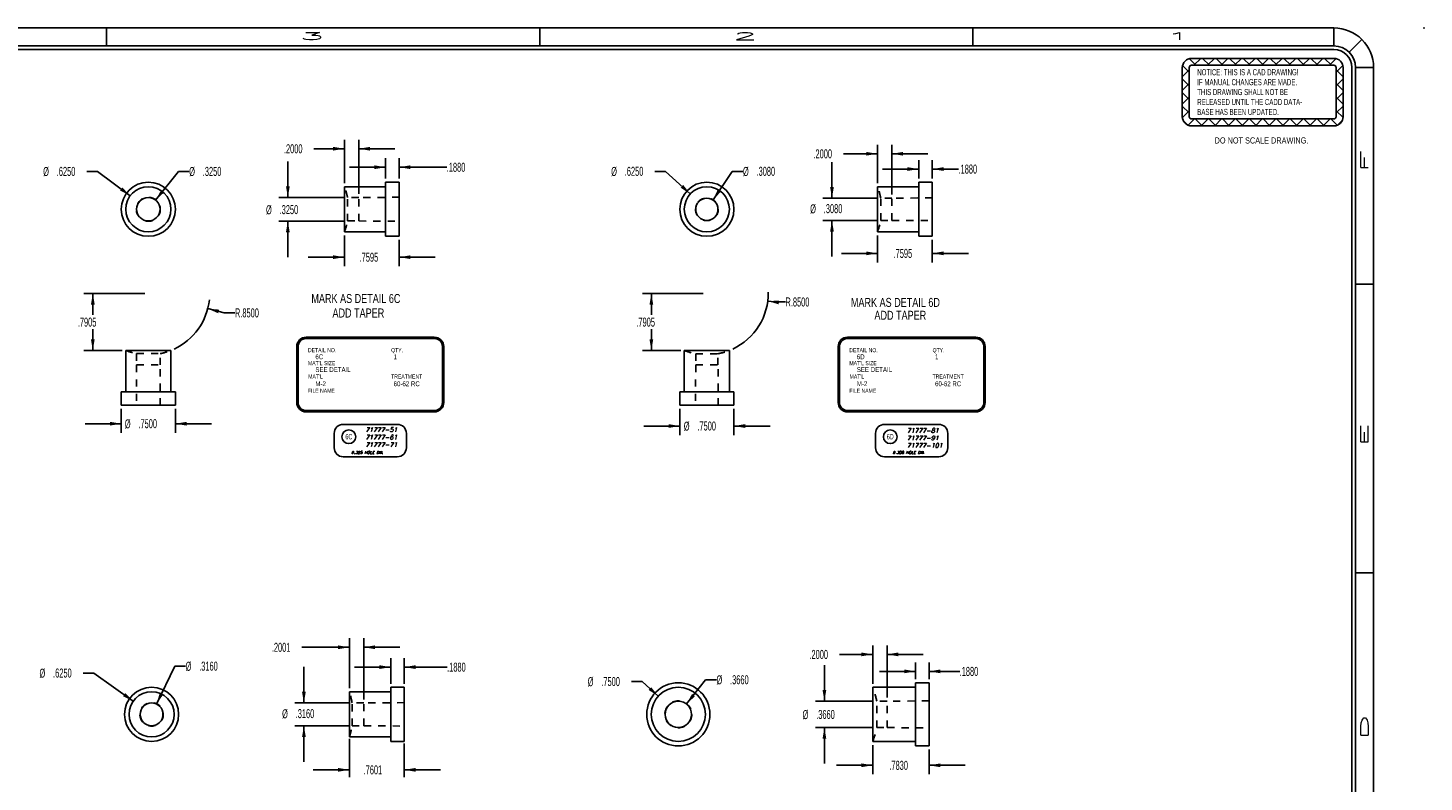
# Model space of a CAD drawing. Header units: inches. Extents: x 220 to 877, y 4 to 174.
# Tile 273 of 656: x 392 to 411, y 75 to 86. Entities that reach past the tile are written whole.
import ezdxf

# ---------------------------------------------------------------- set-up
doc = ezdxf.new("R2010")
doc.units = ezdxf.units.IN
doc.header["$LTSCALE"] = 0.5
doc.header["$MEASUREMENT"] = 0
doc.linetypes.add('HIDDEN', pattern=[0.225, 0.15, -0.075])
for name, color, linetype in [('APP-M-S', 30, 'Continuous'), ('DSS-M-S', 53, 'Continuous'), ('SID-M-D', 42, 'Continuous'), ('SID-M-H', 4, 'HIDDEN'), ('SID-M-M', 233, 'Continuous'), ('SID-M-S', 105, 'Continuous')]:
    doc.layers.add(name, color=color, linetype=linetype)
doc.styles.add('I', font='ITALIC.SHX')
doc.styles.add('R', font='ROMAND.SHX')
doc.styles.add('SLDTEXTSTYLE0', font='TXT', dxfattribs={"width": 0.595745})
doc.styles.add('SLDTEXTSTYLE1', font='TXT', dxfattribs={"width": 0.744681})

# ---------------------------------------------------------------- blocks, each defined once
blk = doc.blocks.new('SW_NOTE_0')
at = {"layer": 'DSS-M-S', "color": 0, "insert": (0, 0.11), "char_height": 0.08504, "attachment_point": 1, "style": 'SLDTEXTSTYLE0'}
blk.add_mtext('RELEASED UNTIL THE CADD DATA-', dxfattribs=at)
blk = doc.blocks.new('SW_NOTE_0_1')
at = {"layer": 'DSS-M-S', "color": 0, "insert": (0, 0.11), "char_height": 0.08504, "attachment_point": 1, "style": 'SLDTEXTSTYLE0'}
blk.add_mtext('BASE HAS BEEN UPDATED.', dxfattribs=at)
blk = doc.blocks.new('SW_NOTE_0_2')
at = {"layer": 'DSS-M-S', "color": 0, "insert": (0.872, 0.11), "char_height": 0.08504, "attachment_point": 2, "style": 'SLDTEXTSTYLE1'}
blk.add_mtext('DO NOT SCALE DRAWING.', dxfattribs=at)
blk = doc.blocks.new('SW_NOTE_0_3')
at = {"layer": 'DSS-M-S', "color": 0, "insert": (0, 0.11), "char_height": 0.08504, "attachment_point": 1, "style": 'SLDTEXTSTYLE0'}
blk.add_mtext('THIS DRAWING SHALL NOT BE', dxfattribs=at)
blk = doc.blocks.new('SW_NOTE_0_4')
at = {"layer": 'DSS-M-S', "color": 0, "insert": (0, 0.11), "char_height": 0.08504, "attachment_point": 1, "style": 'SLDTEXTSTYLE0'}
blk.add_mtext('IF MANUAL CHANGES ARE MADE.', dxfattribs=at)
blk = doc.blocks.new('SW_NOTE_0_5')
at = {"layer": 'DSS-M-S', "color": 0, "insert": (0, 0.11), "char_height": 0.08504, "attachment_point": 1, "style": 'SLDTEXTSTYLE0'}
blk.add_mtext('NOTICE: THIS IS A CAD DRAWING!', dxfattribs=at)
blk = doc.blocks.new('DMBLK256')
at = {"layer": 'DSS-M-S', "color": 8}
for p, q in [((-0.981, 0.312), (-1.074, 0.405)), ((-0.89, 0.409), (-0.982, 0.501)), ((-0.949, 0.505), (1.022, 0.505)), ((-0.949, 0.409), (1.022, 0.409)), ((-0.916, 0.409), (-0.82, 0.505)), ((-0.702, 0.409), (-0.798, 0.505)), ((-0.728, 0.409), (-0.633, 0.505)), ((-0.514, 0.409), (-0.61, 0.505)), ((-0.54, 0.409), (-0.445, 0.505)), ((-0.327, 0.409), (-0.422, 0.505)), ((-0.352, 0.409), (-0.257, 0.505)), ((-0.139, 0.409), (-0.234, 0.505)), ((-0.165, 0.409), (-0.069, 0.505)), ((0.049, 0.409), (-0.046, 0.505)), ((0.023, 0.409), (0.119, 0.505)), ((0.237, 0.409), (0.142, 0.505)), ((0.211, 0.409), (0.307, 0.505)), ((0.425, 0.409), (0.329, 0.505)), ((0.399, 0.409), (0.495, 0.505)), ((0.613, 0.409), (0.517, 0.505)), ((0.587, 0.409), (0.683, 0.505)), ((0.801, 0.409), (0.705, 0.505)), ((0.775, 0.409), (0.871, 0.505)), ((0.989, 0.409), (0.893, 0.505)), ((0.963, 0.409), (1.054, 0.501)), ((1.054, 0.312), (1.147, 0.405)), ((-1.077, -0.303), (-1.077, 0.377)), ((-1.077, 0.248), (-0.981, 0.344)), ((-0.981, 0.124), (-1.077, 0.22)), ((-0.981, -0.303), (-0.981, 0.377)), ((1.054, 0.377), (1.054, -0.303)), ((1.15, 0.248), (1.054, 0.344)), ((1.054, 0.124), (1.15, 0.22)), ((1.15, 0.377), (1.15, -0.303)), ((-1.077, 0.06), (-0.981, 0.156)), ((-0.981, -0.064), (-1.077, 0.032)), ((1.15, 0.06), (1.054, 0.156)), ((1.054, -0.064), (1.15, 0.032)), ((-1.077, -0.128), (-0.981, -0.032)), ((-0.981, -0.251), (-1.077, -0.156)), ((1.15, -0.128), (1.054, -0.032)), ((1.054, -0.251), (1.15, -0.156)), ((-1.076, -0.315), (-0.981, -0.22)), ((-1.001, -0.42), (-1.066, -0.355)), ((-0.995, -0.422), (-0.908, -0.335)), ((1.022, -0.335), (-0.949, -0.335)), ((-0.802, -0.431), (-0.898, -0.335)), ((-0.816, -0.431), (-0.721, -0.335)), ((-0.614, -0.431), (-0.71, -0.335)), ((-0.628, -0.431), (-0.533, -0.335)), ((-0.426, -0.431), (-0.522, -0.335)), ((-0.44, -0.431), (-0.345, -0.335)), ((-0.239, -0.431), (-0.334, -0.335)), ((-0.252, -0.431), (-0.157, -0.335)), ((-0.051, -0.431), (-0.146, -0.335)), ((-0.065, -0.431), (0.031, -0.335)), ((0.137, -0.431), (0.042, -0.335)), ((0.123, -0.431), (0.219, -0.335)), ((0.325, -0.431), (0.23, -0.335)), ((0.311, -0.431), (0.407, -0.335)), ((0.513, -0.431), (0.417, -0.335)), ((0.499, -0.431), (0.595, -0.335)), ((0.701, -0.431), (0.605, -0.335)), ((0.687, -0.431), (0.783, -0.335)), ((0.889, -0.431), (0.793, -0.335)), ((0.875, -0.431), (0.971, -0.335)), ((1.068, -0.422), (0.981, -0.335)), ((1.149, -0.315), (1.054, -0.22)), ((1.074, -0.42), (1.139, -0.355)), ((1.022, -0.431), (-0.949, -0.431))]:
    blk.add_line(p, q, dxfattribs=at)
for centre, radius, start, end in [((-0.949, 0.377), 0.128, 90, 180), ((-0.949, 0.377), 0.0319, 90, 180), ((1.022, 0.377), 0.128, 0, 90), ((1.022, 0.377), 0.0319, 0, 90), ((-0.949, -0.303), 0.128, 180, 270), ((-0.949, -0.303), 0.0319, 180, 270), ((1.022, -0.303), 0.0319, 270, 0), ((1.022, -0.303), 0.128, 270, 0)]:
    blk.add_arc(centre, radius, start, end, dxfattribs=at)
at = {"layer": 'DSS-M-S', "color": 154}
for name, p in [('SW_NOTE_0_5', (-0.87, 0.246)), ('SW_NOTE_0_4', (-0.87, 0.108)), ('SW_NOTE_0_3', (-0.87, -0.029)), ('SW_NOTE_0', (-0.87, -0.167)), ('SW_NOTE_0_1', (-0.87, -0.305)), ('SW_NOTE_0_2', (-0.852, -0.7))]:
    blk.add_blockref(name, p, dxfattribs=at)
blk = doc.blocks.new('*U9')
at = {"layer": 'SID-M-D'}
blk.add_point((1.25, 22.55), dxfattribs=at)
at = {"layer": 'SID-M-S'}
for p, q in [((0, 22.55), (-34, 22.55)), ((-17, 22.55), (-17, 22.3)), ((-11, 22.55), (-11, 22.3)), ((-5, 22.55), (-5, 22.3)), ((0, 22.3), (0, 22.55)), ((0, 22.3), (-34, 22.3)), ((0, 22.25), (-34, 22.25)), ((0.212, 22.212), (0.389, 22.389)), ((0.25, 0), (0.25, 22)), ((0.3, 0), (0.3, 22)), ((0.3, 22), (0.55, 22)), ((0.55, 0), (0.55, 22)), ((0.3, 19), (0.55, 19)), ((0.3, 15), (0.55, 15))]:
    blk.add_line(p, q, dxfattribs=at)
for radius, start in [(0.55, 360), (0.3, 360), (0.25, 0)]:
    blk.add_arc((0, 22), radius, start, 90, dxfattribs=at)
blk.add_blockref('DMBLK256', (-1.022, 21.623), dxfattribs=at)
at = {"layer": 'SID-M-D', "style": 'R', "width": 4}
for s, p in [('3', (-14.327, 22.386)), ('2', (-8.327, 22.386)), ('1', (-2.327, 22.386))]:
    blk.add_text(s, height=0.1, dxfattribs=at).set_placement(p)
for s, p in [('F', (0.476, 20.547)), ('E', (0.476, 16.743)), ('D', (0.476, 12.681))]:
    blk.add_text(s, height=0.1, rotation=90, dxfattribs=at).set_placement(p)

msp = doc.modelspace()

# ---------------------------------------------------------------- linework, layer by layer
at = {"layer": 'SID-M-D'}
for p, q in [((396.14559, 84.17739), (395.72348, 84.17739)), ((396.14559, 83.70111), (396.14559, 84.30239)), ((396.34562, 83.55161), (396.34562, 84.30239)), ((396.34562, 84.17739), (396.84562, 84.17739)), ((403.52955, 83.70111), (403.52955, 84.23231)), ((403.72958, 83.54261), (403.72958, 84.23231)), ((395.36204, 83.50161), (395.36204, 84.00161)), ((396.71712, 83.76361), (396.71712, 84.04632)), ((396.90512, 83.76361), (396.90512, 84.04632)), ((402.89963, 83.49261), (402.89963, 83.99261)), ((403.52955, 84.10731), (403.05851, 84.10731)), ((403.72958, 84.10731), (404.22958, 84.10731)), ((404.10108, 83.76361), (404.10108, 84.02082)), ((404.28908, 83.76361), (404.28908, 84.02082)), ((392.72653, 83.86279), (392.57653, 83.86279)), ((393.17884, 83.52544), (392.72653, 83.86279)), ((393.53065, 83.4663), (393.84519, 83.86279)), ((393.84519, 83.86279), (393.99519, 83.86279)), ((396.71712, 83.92132), (396.21712, 83.92132)), ((396.90512, 83.92132), (397.56345, 83.92132)), ((400.59488, 83.86406), (400.44488, 83.86406)), ((400.93645, 83.55009), (400.59488, 83.86406)), ((401.25181, 83.46683), (401.51607, 83.86406)), ((401.51607, 83.86406), (401.66607, 83.86406)), ((404.10108, 83.89582), (403.60108, 83.89582)), ((404.28908, 83.89582), (404.65303, 83.89582)), ((396.13935, 83.50161), (395.23704, 83.50161)), ((403.52501, 83.49261), (402.77463, 83.49261)), ((396.13935, 83.17561), (395.23704, 83.17561)), ((395.36204, 83.17561), (395.36204, 82.67561)), ((403.52501, 83.18461), (402.77463, 83.18461)), ((402.89963, 83.18461), (402.89963, 82.68461)), ((396.14559, 82.97611), (396.14559, 82.54973)), ((403.52955, 82.97611), (403.52955, 82.60245)), ((396.90512, 82.91361), (396.90512, 82.54973)), ((404.28908, 82.91361), (404.28908, 82.60245)), ((396.14559, 82.67473), (395.64559, 82.67473)), ((396.90512, 82.67473), (397.40512, 82.67473)), ((403.52955, 82.72745), (403.02955, 82.72745)), ((404.28908, 82.72745), (404.78908, 82.72745)), ((393.37934, 82.17193), (392.53564, 82.17193)), ((392.66064, 82.17193), (392.66064, 81.87437)), ((401.11652, 82.17193), (400.27281, 82.17193)), ((400.39781, 82.17193), (400.39781, 81.87437)), ((402.00991, 82.06616), (402.10571, 82.05415)), ((402.10571, 82.05415), (402.25571, 82.05415)), ((394.25275, 81.96099), (394.47957, 81.90289)), ((394.47957, 81.90289), (394.62957, 81.90289)), ((392.66064, 81.38145), (392.66064, 81.67594)), ((400.39781, 81.38145), (400.39781, 81.67594)), ((395.48507, 81.43457), (395.48507, 80.66168)), ((395.50382, 81.43457), (395.50382, 80.66168)), ((395.61632, 81.56582), (397.39081, 81.56582)), ((395.61632, 81.54707), (397.39081, 81.54707)), ((397.50331, 81.43457), (397.50331, 80.66168)), ((397.52206, 81.43457), (397.52206, 80.66168)), ((402.98507, 81.43457), (402.98507, 80.66168)), ((403.00382, 81.43457), (403.00382, 80.66168)), ((403.11632, 81.56582), (404.89081, 81.56582)), ((403.11632, 81.54707), (404.89081, 81.54707)), ((405.00331, 81.43457), (405.00331, 80.66168)), ((405.02206, 81.43457), (405.02206, 80.66168)), ((393.06684, 81.38145), (392.53564, 81.38145)), ((400.80402, 81.38145), (400.27281, 81.38145)), ((393.05434, 80.57193), (393.05434, 80.2416)), ((393.80434, 80.57193), (393.80434, 80.2416)), ((395.61632, 80.54918), (397.39081, 80.54918)), ((395.61632, 80.53043), (397.39081, 80.53043)), ((400.79152, 80.57193), (400.79152, 80.20939)), ((401.54152, 80.57193), (401.54152, 80.20939)), ((403.11632, 80.54918), (404.89081, 80.54918)), ((403.11632, 80.53043), (404.89081, 80.53043)), ((393.05434, 80.3666), (392.55434, 80.3666)), ((393.80434, 80.3666), (394.30434, 80.3666)), ((400.79152, 80.33439), (400.29152, 80.33439)), ((401.54152, 80.33439), (402.04152, 80.33439)), ((396.21445, 76.70111), (396.21445, 77.39348)), ((396.41453, 76.54661), (396.41453, 77.39348)), ((396.21445, 77.26848), (395.55612, 77.26848)), ((396.41453, 77.26848), (396.91453, 77.26848)), ((403.46354, 77.16981), (403.00279, 77.16981)), ((403.46354, 76.76361), (403.46354, 77.29481)), ((403.66352, 76.57161), (403.66352, 77.29481)), ((403.66352, 77.16981), (404.16352, 77.16981)), ((393.54304, 76.48104), (393.79542, 77.00667)), ((393.79542, 77.00667), (393.94542, 77.00667)), ((395.58453, 76.49661), (395.58453, 76.99661)), ((396.78653, 76.99348), (396.28653, 76.99348)), ((396.78653, 76.76361), (396.78653, 77.11848)), ((396.97453, 76.76361), (396.97453, 77.11848)), ((396.97453, 76.99348), (397.56843, 76.99348)), ((402.79497, 76.52161), (402.79497, 77.02161)), ((404.05852, 76.82611), (404.05852, 77.05954)), ((404.24652, 76.82611), (404.24652, 77.05954)), ((392.67575, 76.911), (392.52575, 76.911)), ((393.22062, 76.52061), (392.67575, 76.911)), ((400.2704, 76.79322), (400.1204, 76.79322)), ((400.49353, 76.59066), (400.2704, 76.79322)), ((400.88455, 76.48227), (401.14964, 76.81825)), ((401.14964, 76.81825), (401.29964, 76.81825)), ((404.05852, 76.93454), (403.55852, 76.93454)), ((404.24652, 76.93454), (404.66862, 76.93454)), ((396.20197, 76.49661), (395.45953, 76.49661)), ((403.46963, 76.52161), (402.66997, 76.52161)), ((396.20197, 76.18061), (395.45953, 76.18061)), ((395.58453, 76.18061), (395.58453, 75.68061)), ((403.46963, 76.15561), (402.66997, 76.15561)), ((402.79497, 76.15561), (402.79497, 75.65561)), ((396.21445, 75.99943), (396.21445, 75.46823)), ((396.97453, 75.93693), (396.97453, 75.46823)), ((403.46354, 75.91361), (403.46354, 75.50781)), ((404.24652, 75.85111), (404.24652, 75.50781)), ((403.46354, 75.63281), (402.96354, 75.63281)), ((404.24652, 75.63281), (404.74652, 75.63281)), ((396.21445, 75.56991), (395.71445, 75.56991)), ((396.97453, 75.56991), (397.47453, 75.56991))]:
    msp.add_line(p, q, dxfattribs=at)
for centre, radius, start, end in [((393.42934, 82.17193), 0.85, 294.937039, 353.997572), ((401.16652, 82.17193), 0.85, 294.937039, 1.218256), ((395.61632, 81.43457), 0.13125, 90, 180), ((395.61632, 81.43457), 0.1125, 90, 180), ((397.39081, 81.43457), 0.13125, 0, 90), ((397.39081, 81.43457), 0.1125, 0, 90), ((403.11632, 81.43457), 0.13125, 90, 180), ((403.11632, 81.43457), 0.1125, 90, 180), ((404.89081, 81.43457), 0.13125, 0, 90), ((404.89081, 81.43457), 0.1125, 0, 90), ((395.61632, 80.66168), 0.13125, 180, 270), ((395.61632, 80.66168), 0.1125, 180, 270), ((397.39081, 80.66168), 0.1125, 270, 0), ((397.39081, 80.66168), 0.13125, 270, 0), ((403.11632, 80.66168), 0.13125, 180, 270), ((403.11632, 80.66168), 0.1125, 180, 270), ((404.89081, 80.66168), 0.1125, 270, 0), ((404.89081, 80.66168), 0.13125, 270, 0)]:
    msp.add_arc(centre, radius, start, end, dxfattribs=at)
for points in [[(396.14559, 84.17739), (395.98959, 84.20339), (395.98959, 84.15139)], [(396.34562, 84.17739), (396.50162, 84.15139), (396.50162, 84.20339)], [(403.52955, 84.10731), (403.37355, 84.13331), (403.37355, 84.08131)], [(403.72958, 84.10731), (403.88558, 84.08131), (403.88558, 84.13331)], [(396.71712, 83.92132), (396.56112, 83.94732), (396.56112, 83.89532)], [(396.90512, 83.92132), (397.06112, 83.89532), (397.06112, 83.94732)], [(404.10108, 83.89582), (403.94508, 83.92182), (403.94508, 83.86982)], [(404.28908, 83.89582), (404.44508, 83.86982), (404.44508, 83.92182)], [(393.17884, 83.52544), (393.06933, 83.63955), (393.03825, 83.59786)], [(393.53065, 83.4663), (393.64797, 83.57236), (393.60724, 83.60467)], [(395.36204, 83.50161), (395.38804, 83.65761), (395.33604, 83.65761)], [(400.93645, 83.55009), (400.83919, 83.6748), (400.804, 83.63652)], [(401.25181, 83.46683), (401.35986, 83.58231), (401.31657, 83.61111)], [(402.89963, 83.49261), (402.92563, 83.64861), (402.87363, 83.64861)], [(395.36204, 83.17561), (395.33604, 83.01961), (395.38804, 83.01961)], [(402.89963, 83.18461), (402.87363, 83.02861), (402.92563, 83.02861)], [(396.14559, 82.67473), (395.98959, 82.70073), (395.98959, 82.64873)], [(396.90512, 82.67473), (397.06112, 82.64873), (397.06112, 82.70073)], [(403.52955, 82.72745), (403.37355, 82.75345), (403.37355, 82.70145)], [(404.28908, 82.72745), (404.44508, 82.70145), (404.44508, 82.75345)], [(392.66064, 82.17193), (392.63464, 82.01593), (392.68664, 82.01593)], [(400.39781, 82.17193), (400.37181, 82.01593), (400.42381, 82.01593)], [(402.00991, 82.06616), (402.16146, 82.02095), (402.16793, 82.07255)], [(394.25275, 81.96099), (394.39742, 81.8971), (394.41033, 81.94747)], [(392.66064, 81.38145), (392.68664, 81.53745), (392.63464, 81.53745)], [(400.39781, 81.38145), (400.42381, 81.53745), (400.37181, 81.53745)], [(393.05434, 80.3666), (392.89834, 80.3926), (392.89834, 80.3406)], [(393.80434, 80.3666), (393.96034, 80.3406), (393.96034, 80.3926)], [(400.79152, 80.33439), (400.63552, 80.36039), (400.63552, 80.30839)], [(401.54152, 80.33439), (401.69752, 80.30839), (401.69752, 80.36039)], [(396.21445, 77.26848), (396.05845, 77.29448), (396.05845, 77.24248)], [(396.41453, 77.26848), (396.57053, 77.24248), (396.57053, 77.29448)], [(403.46354, 77.16981), (403.30754, 77.19581), (403.30754, 77.14381)], [(403.66352, 77.16981), (403.81952, 77.14381), (403.81952, 77.19581)], [(396.78653, 76.99348), (396.63053, 77.01948), (396.63053, 76.96748)], [(396.97453, 76.99348), (397.13053, 76.96748), (397.13053, 77.01948)], [(404.05852, 76.93454), (403.90252, 76.96054), (403.90252, 76.90854)], [(404.24652, 76.93454), (404.40252, 76.90854), (404.40252, 76.96054)], [(393.22062, 76.52061), (393.10895, 76.63261), (393.07866, 76.59034)], [(393.54304, 76.48104), (393.634, 76.61041), (393.58712, 76.63292)], [(395.58453, 76.49661), (395.61053, 76.65261), (395.55853, 76.65261)], [(400.49353, 76.59066), (400.3955, 76.71477), (400.36055, 76.67627)], [(400.88455, 76.48227), (401.00159, 76.58864), (400.96076, 76.62085)], [(402.79497, 76.52161), (402.82097, 76.67761), (402.76897, 76.67761)], [(395.58453, 76.18061), (395.55853, 76.02461), (395.61053, 76.02461)], [(402.79497, 76.15561), (402.76897, 75.99961), (402.82097, 75.99961)], [(403.46354, 75.63281), (403.30754, 75.65881), (403.30754, 75.60681)], [(404.24652, 75.63281), (404.40252, 75.60681), (404.40252, 75.65881)], [(396.21445, 75.56991), (396.05845, 75.59591), (396.05845, 75.54391)], [(396.97453, 75.56991), (397.13053, 75.54391), (397.13053, 75.59591)]]:
    msp.add_solid(points, dxfattribs=at)
at = {"layer": 'SID-M-H'}
for p, q in [((396.18935, 83.17611), (396.18935, 83.50111)), ((396.34562, 83.50111), (396.18935, 83.50111)), ((396.90512, 83.50489), (396.34562, 83.50111)), ((396.34562, 83.17627), (396.34562, 83.50094)), ((403.57501, 83.18461), (403.57501, 83.49261)), ((403.72958, 83.49261), (403.57501, 83.49261)), ((404.28908, 83.49639), (403.72958, 83.49261)), ((403.72958, 83.18461), (403.72958, 83.49261)), ((396.18935, 83.17611), (396.34562, 83.17611)), ((396.34562, 83.17611), (396.90512, 83.17233)), ((403.57501, 83.18461), (403.72958, 83.18461)), ((403.72958, 83.18461), (404.28908, 83.18083)), ((393.26684, 81.3377), (393.59184, 81.3377)), ((393.26684, 81.3377), (393.26696, 81.18143)), ((393.59196, 81.18143), (393.59184, 81.3377)), ((401.01252, 81.33599), (401.32052, 81.33599)), ((401.01252, 81.33599), (401.01255, 81.18143)), ((401.32055, 81.18143), (401.32052, 81.33599)), ((393.26696, 81.18143), (393.26306, 80.62193)), ((393.26696, 81.18143), (393.59196, 81.18143)), ((393.59562, 80.62193), (393.59196, 81.18143)), ((401.01255, 81.18143), (401.00874, 80.62193)), ((401.01255, 81.18143), (401.32055, 81.18143)), ((401.3243, 80.62193), (401.32055, 81.18143)), ((396.25197, 76.18061), (396.25197, 76.49661)), ((396.41453, 76.49661), (396.25197, 76.49661)), ((396.97453, 76.50114), (396.41453, 76.49661)), ((396.41453, 76.18065), (396.41453, 76.49657)), ((403.51963, 76.15561), (403.51963, 76.52161)), ((403.66352, 76.52161), (403.51963, 76.52161)), ((404.24652, 76.52614), (403.66352, 76.52161)), ((403.66352, 76.15579), (403.66352, 76.52142)), ((396.25197, 76.18061), (396.41453, 76.18061)), ((396.41453, 76.18061), (396.97453, 76.17608)), ((403.51963, 76.15561), (403.66352, 76.15561)), ((403.66352, 76.15561), (404.24652, 76.15108))]:
    msp.add_line(p, q, dxfattribs=at)
for centre, radius in [((393.42934, 83.33861), 0.16628), ((401.16652, 83.33861), 0.15778), ((393.47465, 76.33861), 0.16253), ((400.77119, 76.33861), 0.18753)]:
    msp.add_circle(centre, radius, dxfattribs=at)
for centre, radius, start, end in [((395.36566, 83.34222), 0.83887, 10.917902, 21.605466), ((402.73908, 83.33861), 0.85, 10.438293, 21.570578), ((395.36566, 83.33499), 0.83887, 338.394534, 349.082098), ((402.73908, 83.33861), 0.85, 338.429422, 349.561707), ((393.42573, 82.16139), 0.83887, 248.394534, 259.082098), ((393.43296, 82.16139), 0.83887, 280.917902, 291.605466), ((401.16652, 82.17193), 0.85, 248.429422, 259.561707), ((401.16652, 82.17193), 0.85, 280.438293, 291.570578), ((395.26453, 76.33861), 1, 9.090828, 18.209957), ((402.53652, 76.33861), 1, 10.54455, 22.024313), ((395.26453, 76.33861), 1, 341.790043, 350.909172), ((402.53652, 76.33861), 1, 337.975687, 349.45545)]:
    msp.add_arc(centre, radius, start, end, dxfattribs=at)
at = {"layer": 'SID-M-M'}
for points in [[(396.00356, 80.03287), (396.00356, 80.23287, -0.41421356), (396.12856, 80.35787), (396.87856, 80.35787, -0.41421356), (397.00356, 80.23287), (397.00356, 80.03287, -0.41421356), (396.87856, 79.90787), (396.12856, 79.90787, -0.41421356)], [(403.50356, 80.03287), (403.50356, 80.23287, -0.41421356), (403.62856, 80.35787), (404.37856, 80.35787, -0.41421356), (404.50356, 80.23287), (404.50356, 80.03287, -0.41421356), (404.37856, 79.90787), (403.62856, 79.90787, -0.41421356)]]:
    msp.add_lwpolyline(points, format="xyb", close=True, dxfattribs=at)
for centre in [(396.20684, 80.18562), (403.70684, 80.18562)]:
    msp.add_circle(centre, 0.09531, dxfattribs=at)
at = {"layer": 'SID-M-S'}
for p, q in [((396.71712, 83.65111), (396.14559, 83.65111)), ((396.14559, 83.65111), (396.14559, 83.02611)), ((396.90512, 83.71361), (396.71712, 83.71361)), ((396.71712, 83.71361), (396.71712, 82.96361)), ((396.90512, 83.71361), (396.90512, 82.96361)), ((404.10108, 83.65111), (403.52955, 83.65111)), ((403.52955, 83.65111), (403.52955, 83.02611)), ((404.28908, 83.71361), (404.10108, 83.71361)), ((404.10108, 83.71361), (404.10108, 82.96361)), ((404.28908, 83.71361), (404.28908, 82.96361)), ((396.14559, 83.02611), (396.71712, 83.02611)), ((403.52955, 83.02611), (404.10108, 83.02611)), ((396.71712, 82.96361), (396.90512, 82.96361)), ((404.10108, 82.96361), (404.28908, 82.96361)), ((393.11684, 81.38145), (393.11684, 80.80993)), ((393.74184, 81.38145), (393.11684, 81.38145)), ((393.74184, 80.80993), (393.74184, 81.38145)), ((400.85402, 81.38145), (400.85402, 80.80993)), ((401.47902, 81.38145), (400.85402, 81.38145)), ((401.47902, 80.80993), (401.47902, 81.38145)), ((393.05434, 80.80993), (393.05434, 80.62193)), ((393.80434, 80.80993), (393.05434, 80.80993)), ((393.80434, 80.62193), (393.80434, 80.80993)), ((400.79152, 80.80993), (400.79152, 80.62193)), ((401.54152, 80.80993), (400.79152, 80.80993)), ((401.54152, 80.62193), (401.54152, 80.80993)), ((393.80434, 80.62193), (393.05434, 80.62193)), ((401.54152, 80.62193), (400.79152, 80.62193)), ((396.78653, 76.65111), (396.21445, 76.65111)), ((396.21445, 76.65111), (396.21445, 76.02611)), ((396.97453, 76.71361), (396.78653, 76.71361)), ((396.78653, 76.71361), (396.78653, 75.96361)), ((396.97453, 76.71361), (396.97453, 75.96361)), ((404.05852, 76.71361), (403.46354, 76.71361)), ((403.46354, 76.71361), (403.46354, 75.96361)), ((404.24652, 76.77611), (404.05852, 76.77611)), ((404.05852, 76.77611), (404.05852, 75.90111)), ((404.24652, 76.77611), (404.24652, 75.90111)), ((396.21445, 76.02611), (396.78653, 76.02611)), ((396.78653, 75.96361), (396.97453, 75.96361)), ((403.46354, 75.96361), (404.05852, 75.96361)), ((404.05852, 75.90111), (404.24652, 75.90111))]:
    msp.add_line(p, q, dxfattribs=at)
for centre, radius in [((393.42934, 83.33861), 0.375), ((393.42934, 83.33861), 0.3125), ((401.16652, 83.33861), 0.375), ((401.16652, 83.33861), 0.3125), ((393.42934, 83.33861), 0.1625), ((401.16652, 83.33861), 0.154), ((393.47465, 76.33861), 0.375), ((393.47465, 76.33861), 0.3125), ((400.77119, 76.33861), 0.4375), ((400.77119, 76.33861), 0.375), ((393.47465, 76.33861), 0.158), ((400.77119, 76.33861), 0.183)]:
    msp.add_circle(centre, radius, dxfattribs=at)

# ---------------------------------------------------------------- block references
at = {"layer": 'SID-M-D'}
msp.add_blockref('*U9', (409.85171, 63.30167), dxfattribs=at)

# ---------------------------------------------------------------- texts
at = {"layer": 'APP-M-S', "char_height": 0.04, "width": 0.77334, "attachment_point": 1, "style": 'I'}
for s, insert in [('{Ø.325 HOLE DIA.}', (396.24031, 79.98687)), ('{Ø.308 HOLE DIA.}', (403.74031, 79.98687))]:
    msp.add_mtext(s, dxfattribs=dict(at, insert=insert))
at = {"layer": 'SID-M-D', "style": 'SLDTEXTSTYLE0', "width": 0.75}
for s, height, p in [('MARK AS DETAIL 6C', 0.125, (395.68831, 82.0391)), ('MARK AS DETAIL 6D', 0.125, (403.16188, 81.98512)), ('ADD TAPER', 0.125, (395.9803, 81.83835)), ('ADD TAPER', 0.125, (403.48759, 81.80676)), ('DETAIL NO.', 0.05625, (395.64098, 81.35748)), ("MAT'L SIZE", 0.05625, (395.64098, 81.1774)), ('6C', 0.0675, (395.74368, 81.26052)), ('QTY.', 0.05625, (396.79316, 81.35748)), ('1', 0.0675, (396.82745, 81.26052)), ('DETAIL NO.', 0.05625, (403.14098, 81.35748)), ("MAT'L SIZE", 0.05625, (403.14098, 81.1774)), ('6D', 0.0675, (403.24368, 81.26052)), ('QTY.', 0.05625, (404.29316, 81.35748)), ('1', 0.0675, (404.32745, 81.26052)), ("MAT'L", 0.05625, (395.64445, 80.99277)), ('SEE DETAIL', 0.0675, (395.74368, 81.08291)), ('TREATMENT', 0.05625, (396.79316, 80.99277)), ("MAT'L", 0.05625, (403.14445, 80.99277)), ('SEE DETAIL', 0.0675, (403.24368, 81.08291)), ('TREATMENT', 0.05625, (404.29316, 80.99277)), ('FILE NAME', 0.05625, (395.64001, 80.79467)), ('M-2', 0.0675, (395.74368, 80.88699)), ('60-62 RC', 0.0675, (396.82745, 80.88618)), ('FILE NAME', 0.05625, (403.14001, 80.79467)), ('M-2', 0.0675, (403.24368, 80.88699)), ('60-62 RC', 0.0675, (404.32745, 80.88618))]:
    msp.add_text(s, height=height, dxfattribs=at).set_placement(p)
at = {"layer": 'SID-M-D', "style": 'SLDTEXTSTYLE0'}
for s, insert, char_height, attachment_point in [('{.2000}', (395.30786, 84.2393), 0.125, 1), ('{.2000}', (402.64289, 84.16922), 0.125, 1), ('.1880', (397.56345, 83.98323), 0.125, 1), ('.1880', (404.65303, 83.95774), 0.125, 1), ('%%c', (391.97239, 83.92375), 0.125, 1), ('.6250', (392.1609, 83.92565), 0.125, 1), ('%%c', (393.99519, 83.92375), 0.125, 1), ('{.3250}', (394.18371, 83.92565), 0.125, 1), ('%%c', (399.84074, 83.92502), 0.125, 1), ('.6250', (400.02926, 83.92693), 0.125, 1), ('%%c', (401.66607, 83.92502), 0.125, 1), ('.3080', (401.85458, 83.92693), 0.125, 1), ('%%c', (395.05997, 83.39403), 0.125, 1), ('{.3250}', (395.24848, 83.39594), 0.125, 1), ('%%c', (402.59756, 83.4074), 0.125, 1), ('.3080', (402.78607, 83.40931), 0.125, 1), ('.7595', (403.75298, 82.78937), 0.125, 1), ('.7595', (396.35639, 82.73665), 0.125, 1), ('R.8500', (402.25571, 82.11606), 0.125, 1), ('.7905', (392.45283, 81.83707), 0.125, 1), ('R.8500', (394.62957, 81.96481), 0.125, 1), ('.7905', (400.19, 81.83707), 0.125, 1), ('%%c', (393.10371, 80.42756), 0.125, 1), ('.7500', (393.29223, 80.42947), 0.125, 1), ('%%c', (400.84676, 80.39535), 0.125, 1), ('.7500', (401.03527, 80.39726), 0.125, 1), ('{6C}', (396.2068, 80.22453), 0.075, 2), ('{6D}', (403.7068, 80.22453), 0.075, 2), ('.2001', (395.1405, 77.3304), 0.125, 1), ('.2000', (402.58716, 77.23172), 0.125, 1), ('%%c', (391.9216, 76.97196), 0.125, 1), ('.6250', (392.11012, 76.97387), 0.125, 1), ('%%c', (393.94542, 77.06763), 0.125, 1), ('.3160', (394.13394, 77.06954), 0.125, 1), ('.1880', (397.56843, 77.0554), 0.125, 1), ('.1880', (404.66862, 76.99645), 0.125, 1), ('%%c', (399.51626, 76.85418), 0.125, 1), ('.7500', (399.70477, 76.85609), 0.125, 1), ('%%c', (401.29964, 76.87921), 0.125, 1), ('.3660', (401.48815, 76.88112), 0.125, 1), ('%%c', (395.28246, 76.40934), 0.125, 1), ('.3160', (395.47097, 76.41125), 0.125, 1), ('%%c', (402.4929, 76.39789), 0.125, 1), ('.3660', (402.68142, 76.3998), 0.125, 1), ('.7601', (396.41156, 75.63182), 0.125, 1), ('.7830', (403.69471, 75.69473), 0.125, 1)]:
    msp.add_mtext(s, dxfattribs=dict(at, insert=insert, char_height=char_height, attachment_point=attachment_point))
at = {"layer": 'SID-M-D', "char_height": 0.062, "width": 0.502552, "attachment_point": 1, "style": 'I'}
for s, insert in [('{71777-51\\P71777-61\\P71777-71}', (396.43524, 80.31506)), ('{71777-81\\P71777-91\\P71777-101}', (403.93524, 80.30364))]:
    msp.add_mtext(s, dxfattribs=dict(at, insert=insert))

doc.saveas('drawing.dxf')
